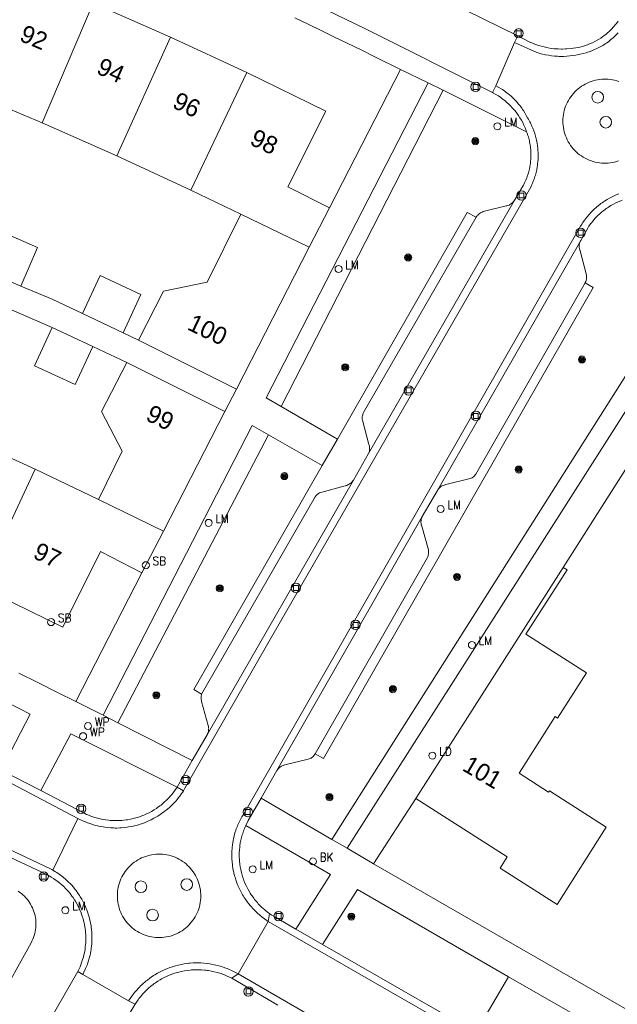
# Model space of a CAD drawing. Header units: metres. Extents: x 138165 to 154469, y 480134 to 494189.
# Tile 669 of 1056: x 146531 to 146574, y 487765 to 487835. Entities that reach past the tile are written whole.
import ezdxf

# ---------------------------------------------------------------- set-up
doc = ezdxf.new("R2010")
doc.units = ezdxf.units.M
doc.header["$LTSCALE"] = 0.001
doc.header["$MEASUREMENT"] = 0
for name, color, linetype, lineweight in [('Level 5', 7, 'Continuous', 0), ('TOP-L-topo objecten punt', 7, 'Continuous', 0), ('TOP-L-topo objecten vlak', 7, 'Continuous', 0), ('TOP-L-verharding molgoot', 7, 'Continuous', 0), ('TOP-T-topo huisnummering naamgeving', 7, 'Continuous', 0)]:
    doc.layers.add(name, color=color, linetype=linetype, lineweight=lineweight)
doc.styles.add('Style-INTL_ISO', font='INTL_ISO.shx')
doc.styles.add('Style-STANDARD', font='STANDARD.shx')

# ---------------------------------------------------------------- blocks, each defined once
blk = doc.blocks.new('24')
at = {"layer": 'TOP-L-topo objecten punt', "color": 7, "linetype": 'Continuous', "lineweight": 0}
for radius in [0.025, 0.0182, 0.0115, 0.005]:
    blk.add_circle((0, 0), radius, dxfattribs=at)
blk = doc.blocks.new('39')
at = {"layer": 'TOP-L-topo objecten punt', "color": 7, "linetype": 'Continuous', "lineweight": 0}
for p, q in [((0.0175, 0.0175), (-0.0175, 0.0175)), ((-0.0175, 0.0175), (-0.0175, -0.0175)), ((0.0175, 0.0175), (0.0175, -0.0175)), ((0.0175, -0.0175), (-0.0175, -0.0175))]:
    blk.add_line(p, q, dxfattribs=at)
blk.add_circle((0, 0), 0.0332, dxfattribs=at)
blk = doc.blocks.new('*U13')
at = {"layer": 'Level 5', "color": 7, "linetype": 'Continuous', "lineweight": 0}
blk.add_circle((0, 0), 0.0415, dxfattribs=at)
blk = doc.blocks.new('150')
at = {"layer": 'Level 5', "color": 7, "linetype": 'Continuous', "lineweight": 0}
blk.add_blockref('*U13', (0, 0), dxfattribs=at)
blk = doc.blocks.new('73')
at = {"layer": 'TOP-L-topo objecten punt', "color": 7, "linetype": 'Continuous', "lineweight": 0}
blk.add_circle((0, 0), 0.025, dxfattribs=at)
at = {"layer": 'TOP-L-topo objecten punt', "color": 7, "linetype": 'Continuous', "lineweight": 0, "style": 'Style-STANDARD'}
blk.add_text('WP', height=0.06, dxfattribs=at).set_placement((0.0483, 0))
blk = doc.blocks.new('72')
at = {"layer": 'TOP-L-topo objecten punt', "color": 7, "linetype": 'Continuous', "lineweight": 0}
blk.add_circle((0, 0), 0.025, dxfattribs=at)
at = {"layer": 'TOP-L-topo objecten punt', "color": 7, "linetype": 'Continuous', "lineweight": 0, "style": 'Style-STANDARD'}
blk.add_text('BK', height=0.06, dxfattribs=at).set_placement((0.0483, 0))
blk = doc.blocks.new('121')
at = {"layer": 'TOP-L-topo objecten punt', "color": 7, "linetype": 'Continuous', "lineweight": 0}
blk.add_circle((0, 0), 0.025, dxfattribs=at)
at = {"layer": 'TOP-L-topo objecten punt', "color": 7, "linetype": 'Continuous', "lineweight": 0, "style": 'Style-STANDARD'}
blk.add_text('LD', height=0.06, dxfattribs=at).set_placement((0.0483, 0))
blk = doc.blocks.new('16')
at = {"layer": 'TOP-L-topo objecten punt', "color": 7, "linetype": 'Continuous', "lineweight": 0}
blk.add_circle((0, 0), 0.025, dxfattribs=at)
at = {"layer": 'TOP-L-topo objecten punt', "color": 7, "linetype": 'Continuous', "lineweight": 0, "style": 'Style-STANDARD'}
blk.add_text('LM', height=0.06, dxfattribs=at).set_placement((0.0483, 0))
blk = doc.blocks.new('175')
at = {"layer": 'TOP-L-topo objecten punt', "color": 7, "linetype": 'Continuous', "lineweight": 0}
blk.add_circle((0, 0), 0.025, dxfattribs=at)
at = {"layer": 'TOP-L-topo objecten punt', "color": 7, "linetype": 'Continuous', "lineweight": 0, "style": 'Style-STANDARD'}
blk.add_text('SB', height=0.06, dxfattribs=at).set_placement((0.0483, 0))

msp = doc.modelspace()

# ---------------------------------------------------------------- linework, layer by layer
at = {"layer": 'TOP-L-topo objecten vlak', "flags": 128}
for points in [[(146548.55, 487838.267), (146555.981, 487834.673), (146565.06, 487830.112)], [(146532.999, 487827.96), (146536.643, 487836.472)], [(146542.136, 487834.056), (146536.643, 487836.472)], [(146566.862, 487834.135), (146563.146, 487835.965)], [(146550.99, 487835.433), (146551.935, 487834.978), (146552.879, 487834.52), (146553.822, 487834.061), (146554.764, 487833.6), (146555.705, 487833.138), (146556.646, 487832.673), (146558.524, 487831.739)], [(146574.005, 487835.177), (146573.892, 487835.023), (146573.832, 487834.947), (146573.709, 487834.8), (146573.645, 487834.728), (146573.58, 487834.658), (146573.445, 487834.521), (146573.375, 487834.455), (146573.232, 487834.328), (146573.158, 487834.266), (146573.007, 487834.147), (146572.93, 487834.09), (146572.772, 487833.982), (146572.609, 487833.879), (146572.526, 487833.831), (146572.358, 487833.739), (146572.185, 487833.654), (146572.098, 487833.614), (146571.921, 487833.541), (146571.831, 487833.506), (146571.74, 487833.474), (146571.558, 487833.415), (146571.373, 487833.364), (146571.279, 487833.341), (146571.185, 487833.321), (146570.997, 487833.285), (146570.807, 487833.257), (146570.711, 487833.246), (146570.37, 487833.219), (146570.268, 487833.213), (146570.063, 487833.205), (146569.96, 487833.204), (146569.755, 487833.209), (146569.551, 487833.221), (146569.449, 487833.231), (146569.245, 487833.255), (146569.043, 487833.287), (146568.942, 487833.307), (146568.742, 487833.351), (146568.642, 487833.376), (146568.445, 487833.431), (146568.347, 487833.462), (146568.154, 487833.529), (146567.963, 487833.604), (146567.868, 487833.644), (146567.737, 487833.704), (146566.862, 487834.135)], [(146574.009, 487834.365), (146573.87, 487834.218), (146573.799, 487834.147), (146573.652, 487834.009), (146573.499, 487833.878), (146573.421, 487833.814), (146573.342, 487833.752), (146573.179, 487833.633), (146573.096, 487833.575), (146572.927, 487833.466), (146572.828, 487833.41), (146572.636, 487833.309), (146572.539, 487833.261), (146572.441, 487833.215), (146572.343, 487833.171), (146572.143, 487833.088), (146571.94, 487833.013), (146571.838, 487832.978), (146571.735, 487832.945), (146571.527, 487832.885), (146571.317, 487832.832), (146571.211, 487832.809), (146570.999, 487832.768), (146570.785, 487832.735), (146570.57, 487832.71), (146570.354, 487832.693), (146570.138, 487832.684), (146569.922, 487832.683), (146569.814, 487832.686), (146569.706, 487832.69), (146569.49, 487832.705), (146569.275, 487832.728), (146569.061, 487832.759), (146568.848, 487832.798), (146568.742, 487832.82), (146568.532, 487832.871), (146568.427, 487832.899), (146568.323, 487832.929), (146568.22, 487832.961), (146566.638, 487833.68)], [(146542.136, 487834.056), (146538.322, 487825.618)], [(146547.578, 487831.53), (146542.136, 487834.056)], [(146566.638, 487833.68), (146565.301, 487830.592)], [(146566.638, 487833.68), (146566.862, 487834.135)], [(146547.578, 487831.53), (146543.594, 487823.169)], [(146553.461, 487821.911), (146550.504, 487823.41), (146553.196, 487828.782), (146547.578, 487831.53)], [(146558.524, 487831.739), (146553.461, 487821.911)], [(146560.484, 487830.8), (146558.524, 487831.739)], [(146550.026, 487807.77), (146548.951, 487808.394), (146560.484, 487830.8)], [(146560.484, 487830.8), (146561.549, 487830.272)], [(146574.05, 487825.246), (146573.903, 487825.2), (146573.754, 487825.161), (146573.603, 487825.13), (146573.451, 487825.106), (146573.298, 487825.091), (146573.144, 487825.083), (146572.99, 487825.084), (146572.836, 487825.092), (146572.683, 487825.108), (146572.531, 487825.132), (146572.38, 487825.164), (146572.231, 487825.203), (146572.085, 487825.25), (146571.941, 487825.305), (146571.8, 487825.367), (146571.662, 487825.436), (146571.528, 487825.512), (146571.399, 487825.595), (146571.273, 487825.684), (146571.153, 487825.78), (146571.037, 487825.882), (146570.927, 487825.99), (146570.823, 487826.103), (146570.724, 487826.222), (146570.632, 487826.345), (146570.546, 487826.473), (146570.467, 487826.605), (146570.395, 487826.741), (146570.33, 487826.881), (146570.273, 487827.023), (146570.222, 487827.169), (146570.179, 487827.317), (146570.144, 487827.467), (146570.117, 487827.618), (146570.098, 487827.771), (146570.086, 487827.925), (146570.082, 487828.079), (146570.087, 487828.233), (146570.099, 487828.386), (146570.119, 487828.539), (146570.147, 487828.69), (146570.182, 487828.84), (146570.226, 487828.988), (146570.277, 487829.133), (146570.335, 487829.276), (146570.4, 487829.415), (146570.473, 487829.551), (146570.553, 487829.683), (146570.639, 487829.81), (146570.732, 487829.933), (146570.83, 487830.051), (146570.935, 487830.164), (146571.046, 487830.271), (146571.162, 487830.373), (146571.283, 487830.468), (146571.408, 487830.557), (146571.538, 487830.64), (146571.672, 487830.715), (146571.81, 487830.784), (146571.952, 487830.845), (146572.096, 487830.899), (146572.243, 487830.946), (146572.392, 487830.985), (146572.542, 487831.016), (146572.695, 487831.039), (146572.848, 487831.055), (146573.002, 487831.062), (146573.156, 487831.062), (146573.309, 487831.054), (146573.463, 487831.038), (146573.615, 487831.014), (146573.765, 487830.982), (146573.914, 487830.943), (146574.061, 487830.895)], [(146527.565, 487830.22), (146532.999, 487827.96)], [(146565.301, 487830.592), (146565.512, 487830.478), (146565.686, 487830.374), (146565.771, 487830.32), (146565.939, 487830.206), (146566.021, 487830.147), (146566.181, 487830.023), (146566.259, 487829.959), (146566.412, 487829.826), (146566.487, 487829.758), (146566.631, 487829.616), (146566.77, 487829.469), (146566.903, 487829.316), (146566.967, 487829.238), (146567.03, 487829.158), (146567.151, 487828.995), (146567.209, 487828.912), (146567.265, 487828.828), (146567.372, 487828.656), (146567.473, 487828.481), (146567.566, 487828.301), (146567.62, 487828.211), (146567.719, 487828.036), (146567.766, 487827.947), (146567.854, 487827.765), (146567.935, 487827.581), (146568.008, 487827.393), (146568.074, 487827.203), (146568.133, 487827.01), (146568.159, 487826.913), (146568.206, 487826.717), (146568.245, 487826.519), (146568.276, 487826.32), (146568.299, 487826.12), (146568.308, 487826.02), (146568.319, 487825.819), (146568.322, 487825.718), (146568.321, 487825.517), (146568.312, 487825.315), (146568.305, 487825.215), (146568.284, 487825.014), (146568.271, 487824.915), (146568.255, 487824.815), (146568.219, 487824.617), (146568.198, 487824.518), (146568.174, 487824.42), (146568.122, 487824.226), (146568.093, 487824.129), (146568.03, 487823.938), (146567.995, 487823.844), (146567.92, 487823.657), (146567.88, 487823.564), (146567.794, 487823.382), (146549.161, 487791.063), (146543.141, 487780.557), (146543.062, 487780.43)], [(146550.026, 487807.77), (146561.549, 487830.272)], [(146561.549, 487830.272), (146567.497, 487827.321)], [(146565.301, 487830.592), (146565.06, 487830.112)], [(146565.06, 487830.112), (146565.143, 487830.069), (146565.317, 487829.971), (146565.487, 487829.866), (146565.653, 487829.755), (146565.734, 487829.697), (146565.814, 487829.637), (146565.971, 487829.512), (146566.047, 487829.448), (146566.122, 487829.382), (146566.196, 487829.314), (146566.339, 487829.175), (146566.476, 487829.03), (146566.543, 487828.956), (146566.672, 487828.803), (146566.794, 487828.645), (146566.853, 487828.564), (146566.91, 487828.482), (146567.019, 487828.315), (146567.122, 487828.143), (146567.217, 487827.968), (146567.306, 487827.788), (146567.387, 487827.606), (146567.461, 487827.42), (146567.497, 487827.321)], [(146532.999, 487827.96), (146538.322, 487825.618)], [(146567.497, 487827.321), (146567.531, 487827.231), (146567.592, 487827.05), (146567.62, 487826.959), (146567.67, 487826.774), (146567.692, 487826.681), (146567.712, 487826.587), (146567.747, 487826.399), (146567.773, 487826.209), (146567.792, 487826.019), (146567.798, 487825.923), (146567.805, 487825.732), (146567.805, 487825.636), (146567.8, 487825.445), (146567.794, 487825.349), (146567.786, 487825.254), (146567.765, 487825.064), (146567.736, 487824.875), (146567.718, 487824.78), (146567.677, 487824.594), (146567.628, 487824.408), (146567.601, 487824.317), (146567.54, 487824.135), (146567.507, 487824.045), (146567.436, 487823.868), (146567.357, 487823.693), (146567.315, 487823.607), (146567.271, 487823.522), (146567.233, 487823.453), (146566.616, 487822.412)], [(146538.322, 487825.618), (146543.594, 487823.169)], [(146543.594, 487823.169), (146547.142, 487821.45)], [(146549.099, 487771.131), (146549.01, 487771.189), (146548.836, 487771.31), (146548.666, 487771.437), (146548.502, 487771.571), (146548.342, 487771.711), (146548.188, 487771.856), (146548.113, 487771.931), (146547.968, 487772.085), (146547.897, 487772.164), (146547.828, 487772.245), (146547.695, 487772.41), (146547.63, 487772.494), (146547.567, 487772.579), (146547.447, 487772.753), (146547.389, 487772.842), (146547.333, 487772.932), (146547.278, 487773.023), (146547.225, 487773.115), (146547.174, 487773.208), (146547.125, 487773.302), (146547.032, 487773.492), (146546.946, 487773.686), (146546.867, 487773.883), (146546.796, 487774.083), (146546.733, 487774.285), (146546.704, 487774.387), (146546.652, 487774.593), (146546.629, 487774.696), (146546.589, 487774.904), (146546.557, 487775.114), (146546.543, 487775.219), (146546.532, 487775.325), (146546.523, 487775.43), (146546.516, 487775.536), (146546.51, 487775.642), (146546.507, 487775.748), (146546.507, 487775.96), (146546.514, 487776.172), (146546.521, 487776.278), (146546.53, 487776.383), (146546.553, 487776.594), (146546.568, 487776.699), (146546.603, 487776.908), (146546.624, 487777.012), (146546.673, 487777.226), (146546.729, 487777.426), (146546.792, 487777.624), (146546.827, 487777.722), (146546.864, 487777.819), (146546.902, 487777.916), (146546.942, 487778.011), (146547.028, 487778.201), (146547.121, 487778.386), (146547.222, 487778.568), (146547.274, 487778.658), (146547.329, 487778.746), (146571.337, 487820.595), (146571.391, 487820.684), (146571.446, 487820.772), (146571.503, 487820.859), (146571.622, 487821.03), (146571.684, 487821.114), (146571.813, 487821.277), (146571.948, 487821.436), (146572.089, 487821.589), (146572.236, 487821.736), (146572.311, 487821.808), (146572.466, 487821.947), (146572.626, 487822.08), (146572.708, 487822.144), (146572.792, 487822.207), (146572.876, 487822.268), (146572.962, 487822.327), (146573.048, 487822.384), (146573.225, 487822.495), (146573.406, 487822.598), (146573.497, 487822.647), (146573.59, 487822.694), (146573.778, 487822.784), (146573.873, 487822.825), (146574.066, 487822.904)], [(146566.616, 487822.412), (146556.24, 487804.423)], [(146566.616, 487822.412), (146566.567, 487822.346), (146566.513, 487822.285), (146566.453, 487822.23), (146566.421, 487822.204), (146566.354, 487822.158), (146566.282, 487822.119), (146566.245, 487822.102), (146566.169, 487822.074), (146566.09, 487822.053), (146566.031, 487822.043), (146564.412, 487821.641), (146564.331, 487821.61), (146564.253, 487821.571), (146564.215, 487821.549), (146564.179, 487821.526), (146564.109, 487821.474), (146564.045, 487821.415), (146564.015, 487821.384), (146563.986, 487821.351), (146563.959, 487821.317), (146563.906, 487821.24)], [(146571.348, 487819.577), (146571.851, 487820.465), (146571.939, 487820.6), (146572.052, 487820.761), (146572.111, 487820.84), (146572.234, 487820.993), (146572.363, 487821.142), (146572.429, 487821.214), (146572.567, 487821.354), (146572.71, 487821.489), (146572.859, 487821.618), (146572.935, 487821.68), (146573.092, 487821.799), (146573.171, 487821.856), (146573.252, 487821.912), (146573.335, 487821.966), (146573.502, 487822.069), (146573.587, 487822.118), (146573.674, 487822.165), (146573.849, 487822.254), (146574.028, 487822.335), (146574.21, 487822.41), (146574.302, 487822.444)], [(146553.461, 487821.911), (146552.019, 487819.106)], [(146563.906, 487821.24), (146563.27, 487821.583), (146554.036, 487805.44)], [(146547.142, 487821.45), (146544.753, 487816.607), (146541.642, 487815.986), (146539.852, 487812.499)], [(146547.142, 487821.45), (146552.019, 487819.106)], [(146556.24, 487804.423), (146556.265, 487804.48), (146556.291, 487804.554), (146556.301, 487804.592), (146556.315, 487804.67), (146556.319, 487804.709), (146556.321, 487804.749), (146556.319, 487804.828), (146556.309, 487804.906), (146556.301, 487804.945), (146556.28, 487805.021), (146556.266, 487805.058), (146555.801, 487806.81), (146555.795, 487806.851), (146555.791, 487806.934), (146555.792, 487806.976), (146555.799, 487807.059), (146555.806, 487807.1), (146555.825, 487807.181), (146555.838, 487807.22), (146555.869, 487807.298), (146555.887, 487807.335), (146563.906, 487821.24)], [(146531.476, 487816.337), (146532.669, 487819.09), (146529.733, 487820.363)], [(146571.348, 487819.577), (146561.169, 487801.835)], [(146571.662, 487816.563), (146571.674, 487816.586), (146571.709, 487816.664), (146571.736, 487816.746), (146571.747, 487816.787), (146571.756, 487816.829), (146571.763, 487816.871), (146571.77, 487816.957), (146571.771, 487817), (146571.767, 487817.085), (146571.762, 487817.128), (146571.746, 487817.212), (146571.301, 487818.851), (146571.29, 487818.881), (146571.278, 487818.921), (146571.259, 487819.004), (146571.248, 487819.087), (146571.246, 487819.129), (146571.245, 487819.172), (146571.25, 487819.256), (146571.263, 487819.339), (146571.272, 487819.38), (146571.297, 487819.461), (146571.312, 487819.501), (146571.348, 487819.577)], [(146552.019, 487819.106), (146546.831, 487809.016)], [(146581.443, 487818.259), (146554.716, 487776.343)], [(146531.476, 487816.337), (146528.539, 487817.609)], [(146538.76, 487813.023), (146540.034, 487815.739), (146537.137, 487817.098), (146535.864, 487814.382)], [(146527.19, 487816.224), (146533.707, 487813.39)], [(146535.864, 487814.382), (146533.716, 487815.413), (146531.476, 487816.337)], [(146552.437, 487783.059), (146553.031, 487782.717), (146572.241, 487816.235), (146571.662, 487816.563)], [(146553.631, 487776.971), (146578.669, 487816.453)], [(146571.662, 487816.563), (146563.872, 487802.964), (146563.832, 487802.902), (146563.785, 487802.845), (146563.759, 487802.818), (146563.704, 487802.769), (146563.643, 487802.726), (146563.611, 487802.707), (146563.545, 487802.674), (146563.475, 487802.649), (146561.745, 487802.214), (146561.704, 487802.206), (146561.664, 487802.196), (146561.624, 487802.184), (146561.546, 487802.154), (146561.471, 487802.117), (146561.401, 487802.073), (146561.367, 487802.048), (146561.303, 487801.994), (146561.245, 487801.935), (146561.218, 487801.903), (146561.169, 487801.835)], [(146538.76, 487813.023), (146535.864, 487814.382)], [(146533.707, 487813.39), (146532.448, 487810.669), (146535.352, 487809.325), (146536.612, 487812.048)], [(146533.707, 487813.39), (146536.612, 487812.048)], [(146539.852, 487812.499), (146538.76, 487813.023)], [(146546.831, 487809.016), (146539.852, 487812.499)], [(146536.612, 487812.048), (146539.029, 487810.897)], [(146539.029, 487810.897), (146537.237, 487807.411), (146538.705, 487804.599), (146537.01, 487801.159)], [(146539.029, 487810.897), (146546.008, 487807.415)], [(146546.831, 487809.016), (146546.008, 487807.415)], [(146570.098, 487796.311), (146577.809, 487808.436)], [(146554.036, 487805.44), (146550.026, 487807.77)], [(146546.008, 487807.415), (146541.632, 487798.903)], [(146537.348, 487785.808), (146547.944, 487806.431), (146549.122, 487805.758)], [(146532.513, 487803.321), (146526.572, 487806.024)], [(146549.122, 487805.758), (146538.393, 487785.275)], [(146549.122, 487805.758), (146552.932, 487803.581)], [(146554.036, 487805.44), (146552.932, 487803.581)], [(146555.162, 487802.523), (146556.24, 487804.423)], [(146528.576, 487794.941), (146532.513, 487803.321)], [(146537.01, 487801.159), (146532.513, 487803.321)], [(146552.932, 487803.581), (146543.79, 487787.644), (146544.359, 487787.301)], [(146544.359, 487787.301), (146552.448, 487801.347), (146552.467, 487801.378), (146552.489, 487801.409), (146552.536, 487801.466), (146552.562, 487801.492), (146552.618, 487801.541), (146552.648, 487801.563), (146552.679, 487801.583), (146552.744, 487801.618), (146552.778, 487801.633), (146552.848, 487801.658), (146554.587, 487802.12), (146554.647, 487802.139), (146554.69, 487802.156), (146554.733, 487802.174), (146554.775, 487802.194), (146554.816, 487802.216), (146554.896, 487802.265), (146554.933, 487802.292), (146555.006, 487802.351), (146555.073, 487802.416), (146555.104, 487802.45), (146555.134, 487802.486), (146555.162, 487802.523)], [(146555.162, 487802.523), (146544.748, 487784.407)], [(146561.169, 487801.835), (146561.149, 487801.801), (146560.071, 487799.954)], [(146537.01, 487801.159), (146541.632, 487798.903)], [(146549.711, 487781.862), (146560.071, 487799.954)], [(146560.071, 487799.954), (146560.053, 487799.917), (146560.022, 487799.842), (146560.009, 487799.803), (146559.99, 487799.724), (146559.978, 487799.644), (146559.975, 487799.603), (146559.976, 487799.522), (146559.979, 487799.481), (146559.984, 487799.441), (146560, 487799.361), (146560.011, 487799.322), (146560.034, 487799.258), (146560.5, 487797.584), (146560.512, 487797.498), (146560.516, 487797.412), (146560.515, 487797.368), (146560.507, 487797.282), (146560.49, 487797.197), (146560.48, 487797.155), (146560.452, 487797.073), (146560.432, 487797.026), (146552.437, 487783.059)], [(146541.632, 487798.903), (146540.102, 487795.926)], [(146528.576, 487794.941), (146534.473, 487792.079), (146537.16, 487797.454), (146540.102, 487795.926)], [(146559.617, 487779.87), (146566.12, 487775.719), (146565.615, 487774.928), (146569.666, 487772.343), (146573.173, 487777.839), (146569.122, 487780.424), (146569.063, 487780.332), (146566.96, 487781.674), (146569.531, 487785.703), (146569.7, 487785.595), (146571.755, 487788.815), (146567.451, 487791.562), (146570.376, 487796.151), (146570.098, 487796.311)], [(146559.617, 487779.87), (146570.098, 487796.311)], [(146540.102, 487795.926), (146535.391, 487786.779)], [(146518.682, 487787.322), (146520.318, 487791.472), (146521.021, 487791.158), (146521.723, 487790.842), (146523.125, 487790.206), (146524.523, 487789.562), (146525.918, 487788.911), (146526.615, 487788.583), (146528.005, 487787.921), (146529.391, 487787.252), (146530.083, 487786.915), (146531.465, 487786.235), (146532.154, 487785.892), (146530.093, 487781.905)], [(146535.391, 487786.779), (146534.041, 487787.457), (146532.687, 487788.128), (146531.33, 487788.791)], [(146544.359, 487787.301), (146544.349, 487787.252), (146544.335, 487787.154), (146544.331, 487787.105), (146544.329, 487787.055), (146544.329, 487787.005), (146544.334, 487786.906), (146544.34, 487786.857), (146544.352, 487786.788), (146544.831, 487785.08), (146544.848, 487784.994), (146544.856, 487784.906), (146544.858, 487784.862), (146544.857, 487784.818), (146544.85, 487784.731), (146544.835, 487784.644), (146544.812, 487784.559), (146544.781, 487784.477), (146544.748, 487784.407)], [(146537.348, 487785.808), (146535.391, 487786.779)], [(146538.393, 487785.275), (146537.348, 487785.808)], [(146543.679, 487782.579), (146538.393, 487785.275)], [(146532.896, 487780.442), (146535.043, 487784.475), (146542.609, 487780.69)], [(146544.748, 487784.407), (146543.679, 487782.579)], [(146549.711, 487781.862), (146549.749, 487781.916), (146549.805, 487781.984), (146549.835, 487782.016), (146549.867, 487782.047), (146549.9, 487782.076), (146549.935, 487782.104), (146549.971, 487782.13), (146550.045, 487782.177), (146550.084, 487782.198), (146550.165, 487782.235), (146550.248, 487782.264), (146550.291, 487782.276), (146551.953, 487782.682), (146552.007, 487782.697), (146552.079, 487782.724), (146552.148, 487782.759), (146552.212, 487782.8), (146552.243, 487782.823), (146552.3, 487782.874), (146552.327, 487782.902), (146552.376, 487782.961), (146552.418, 487783.025), (146552.437, 487783.059)], [(146543.679, 487782.579), (146542.609, 487780.69)], [(146529.187, 487781.803), (146535.553, 487778.468)], [(146532.896, 487780.442), (146530.093, 487781.905)], [(146548.594, 487779.914), (146549.711, 487781.862)], [(146542.609, 487780.69), (146542.498, 487780.521), (146542.38, 487780.357), (146542.255, 487780.198), (146542.191, 487780.12), (146542.125, 487780.043), (146542.057, 487779.968), (146541.988, 487779.894), (146541.846, 487779.75), (146541.698, 487779.613), (146541.622, 487779.546), (146541.466, 487779.417), (146541.386, 487779.355), (146541.223, 487779.236), (146541.139, 487779.178), (146540.969, 487779.069), (146540.795, 487778.966), (146540.617, 487778.871), (146540.435, 487778.782), (146540.25, 487778.701), (146540.156, 487778.663), (146540.062, 487778.627), (146539.871, 487778.561), (146539.774, 487778.53), (146539.579, 487778.475), (146539.383, 487778.428), (146539.284, 487778.407), (146539.085, 487778.372), (146538.985, 487778.357), (146538.784, 487778.333), (146538.683, 487778.325), (146538.481, 487778.313), (146538.353, 487778.309), (146538.251, 487778.308), (146538.047, 487778.313), (146537.843, 487778.325), (146537.741, 487778.334), (146537.539, 487778.359), (146537.337, 487778.391), (146537.237, 487778.41), (146537.037, 487778.454), (146536.938, 487778.479), (146536.84, 487778.506), (146536.742, 487778.535), (146536.548, 487778.598), (146536.357, 487778.669), (146536.262, 487778.707), (146536.168, 487778.747), (146536.031, 487778.81), (146532.896, 487780.442)], [(146543.062, 487780.43), (146542.99, 487780.318), (146542.929, 487780.23), (146542.804, 487780.057), (146542.739, 487779.972), (146542.604, 487779.806), (146542.534, 487779.725), (146542.39, 487779.567), (146542.24, 487779.415), (146542.163, 487779.341), (146542.084, 487779.268), (146541.923, 487779.127), (146541.841, 487779.059), (146541.757, 487778.992), (146541.672, 487778.927), (146541.499, 487778.802), (146541.416, 487778.745), (146541.238, 487778.63), (146541.055, 487778.521), (146540.962, 487778.47), (146540.773, 487778.371), (146540.581, 487778.28), (146540.385, 487778.197), (146540.286, 487778.157), (146540.086, 487778.085), (146539.985, 487778.051), (146539.781, 487777.99), (146539.575, 487777.937), (146539.472, 487777.913), (146539.368, 487777.891), (146539.158, 487777.853), (146539.053, 487777.837), (146538.842, 487777.811), (146538.63, 487777.793), (146538.524, 487777.787), (146538.311, 487777.781), (146538.204, 487777.781), (146538.098, 487777.783), (146537.885, 487777.793), (146537.673, 487777.811), (146537.462, 487777.837), (146537.357, 487777.853), (146537.148, 487777.89), (146537.043, 487777.912), (146536.94, 487777.936), (146536.734, 487777.989), (146536.53, 487778.05), (146536.329, 487778.119), (146536.229, 487778.156), (146536.13, 487778.195), (146536.032, 487778.236), (146535.934, 487778.279), (146535.742, 487778.37), (146535.647, 487778.418), (146535.553, 487778.468)], [(146543.062, 487780.43), (146542.609, 487780.69)], [(146547.5, 487777.962), (146547.675, 487778.321), (146548.594, 487779.914)], [(146553.631, 487776.971), (146548.594, 487779.914)], [(146556.597, 487775.223), (146559.617, 487779.87)], [(146535.553, 487778.468), (146533.772, 487774.782)], [(146549.185, 487771.696), (146549.07, 487771.78), (146548.911, 487771.907), (146548.833, 487771.972), (146548.756, 487772.039), (146548.607, 487772.177), (146548.464, 487772.322), (146548.394, 487772.396), (146548.326, 487772.471), (146548.195, 487772.626), (146548.131, 487772.705), (146548.069, 487772.786), (146547.95, 487772.951), (146547.893, 487773.035), (146547.817, 487773.152), (146547.764, 487773.238), (146547.663, 487773.412), (146547.616, 487773.5), (146547.526, 487773.68), (146547.443, 487773.863), (146547.368, 487774.05), (146547.333, 487774.144), (146547.269, 487774.334), (146547.24, 487774.43), (146547.187, 487774.624), (146547.142, 487774.82), (146547.105, 487775.018), (146547.076, 487775.217), (146547.055, 487775.417), (146547.047, 487775.517), (146547.038, 487775.718), (146547.037, 487775.818), (146547.037, 487775.919), (146547.039, 487776.019), (146547.05, 487776.22), (146547.069, 487776.42), (146547.081, 487776.52), (146547.112, 487776.718), (146547.13, 487776.817), (146547.173, 487777.014), (146547.223, 487777.208), (146547.251, 487777.305), (146547.281, 487777.401), (146547.346, 487777.591), (146547.382, 487777.685), (146547.459, 487777.87), (146547.5, 487777.962)], [(146547.5, 487777.962), (146553.529, 487774.481), (146551.054, 487770.582)], [(146533.772, 487774.782), (146533.68, 487774.834), (146533.587, 487774.884), (146529.305, 487776.901)], [(146554.716, 487776.343), (146553.631, 487776.971)], [(146529.952, 487776.047), (146533.376, 487774.448), (146533.464, 487774.4), (146533.548, 487774.353), (146533.649, 487774.293), (146533.807, 487774.193), (146533.979, 487774.075), (146534.135, 487773.959), (146534.29, 487773.833), (146534.406, 487773.733), (146534.535, 487773.613), (146534.675, 487773.474), (146534.759, 487773.384), (146534.867, 487773.263), (146534.991, 487773.114), (146535.125, 487772.938), (146535.203, 487772.828), (146535.302, 487772.68), (146535.398, 487772.525), (146535.487, 487772.367), (146535.575, 487772.198), (146535.64, 487772.062), (146535.702, 487771.923), (146535.747, 487771.814), (146535.807, 487771.653), (146535.877, 487771.447), (146535.911, 487771.331), (146535.954, 487771.174), (146535.988, 487771.028), (146536.016, 487770.897), (146536.042, 487770.752), (146536.062, 487770.62), (146536.083, 487770.445), (146536.094, 487770.319), (146536.102, 487770.195), (146536.108, 487770.043), (146536.11, 487769.914), (146536.107, 487769.766), (146536.101, 487769.623), (146536.089, 487769.469), (146536.074, 487769.319), (146536.054, 487769.169), (146536.029, 487769.018), (146536.005, 487768.893), (146535.978, 487768.768), (146535.934, 487768.594), (146535.883, 487768.415), (146535.811, 487768.199), (146535.748, 487768.035), (146535.696, 487767.907), (146535.631, 487767.762), (146535.584, 487767.664), (146535.536, 487767.569)], [(146554.716, 487776.343), (146556.597, 487775.223)], [(146542.874, 487775.489), (146543.003, 487775.406), (146543.127, 487775.317), (146543.246, 487775.221), (146543.36, 487775.119), (146543.469, 487775.012), (146543.572, 487774.899), (146543.669, 487774.78), (146543.76, 487774.657), (146543.845, 487774.53), (146543.923, 487774.398), (146543.994, 487774.263), (146544.058, 487774.124), (146544.115, 487773.982), (146544.164, 487773.837), (146544.206, 487773.69), (146544.24, 487773.541), (146544.266, 487773.39), (146544.285, 487773.238), (146544.296, 487773.085), (146544.299, 487772.932), (146544.294, 487772.78), (146544.281, 487772.627), (146544.26, 487772.476), (146544.232, 487772.325), (146544.196, 487772.177), (146544.152, 487772.03), (146544.101, 487771.886), (146544.042, 487771.744), (146543.976, 487771.606), (146543.904, 487771.472), (146543.824, 487771.341), (146543.738, 487771.215), (146543.645, 487771.093), (146543.546, 487770.976), (146543.442, 487770.865), (146543.331, 487770.758), (146543.216, 487770.658), (146543.095, 487770.564), (146542.97, 487770.476), (146542.84, 487770.395), (146542.707, 487770.321), (146542.569, 487770.253), (146542.429, 487770.193), (146542.285, 487770.14), (146542.139, 487770.094), (146541.991, 487770.056), (146541.841, 487770.026), (146541.69, 487770.003), (146541.537, 487769.989), (146541.385, 487769.982), (146541.232, 487769.983), (146541.079, 487769.992), (146540.927, 487770.008), (146540.776, 487770.033), (146540.626, 487770.065), (146540.479, 487770.105), (146540.333, 487770.153), (146540.19, 487770.208), (146540.051, 487770.27), (146539.914, 487770.339), (146539.781, 487770.415), (146539.653, 487770.498), (146539.529, 487770.588), (146539.409, 487770.683), (146539.295, 487770.785), (146539.186, 487770.893), (146539.083, 487771.006), (146538.986, 487771.124), (146538.895, 487771.247), (146538.81, 487771.374), (146538.733, 487771.506), (146538.662, 487771.641), (146538.598, 487771.78), (146538.541, 487771.923), (146538.492, 487772.067), (146538.45, 487772.215), (146538.416, 487772.364), (146538.389, 487772.514), (146538.371, 487772.666), (146538.36, 487772.819), (146538.357, 487772.972), (146538.362, 487773.125), (146538.375, 487773.277), (146538.395, 487773.429), (146538.424, 487773.579), (146538.46, 487773.728), (146538.504, 487773.874), (146538.555, 487774.019), (146538.613, 487774.16), (146538.679, 487774.298), (146538.752, 487774.433), (146538.832, 487774.563), (146538.918, 487774.69), (146539.01, 487774.811), (146539.109, 487774.928), (146539.214, 487775.04), (146539.324, 487775.146), (146539.44, 487775.246), (146539.56, 487775.34), (146539.686, 487775.428), (146539.815, 487775.509), (146539.949, 487775.584), (146540.086, 487775.651), (146540.227, 487775.712), (146540.37, 487775.765), (146540.516, 487775.81), (146540.665, 487775.848), (146540.814, 487775.878), (146540.966, 487775.901), (146541.118, 487775.916), (146541.271, 487775.923), (146541.424, 487775.922), (146541.577, 487775.913), (146541.729, 487775.896), (146541.88, 487775.871), (146542.029, 487775.839), (146542.177, 487775.799), (146542.322, 487775.752), (146542.465, 487775.697), (146542.605, 487775.635), (146542.741, 487775.565), (146542.874, 487775.489)], [(146533.772, 487774.782), (146533.952, 487774.673), (146534.041, 487774.616), (146534.215, 487774.497), (146534.3, 487774.435), (146534.467, 487774.306), (146534.549, 487774.239), (146534.629, 487774.171), (146534.786, 487774.03), (146534.862, 487773.957), (146535.011, 487773.808), (146535.083, 487773.731), (146535.222, 487773.573), (146535.29, 487773.492), (146535.356, 487773.41), (146535.421, 487773.326), (146535.545, 487773.156), (146535.662, 487772.981), (146535.719, 487772.891), (146535.826, 487772.71), (146535.877, 487772.618), (146535.974, 487772.43), (146536.064, 487772.24), (146536.146, 487772.046), (146536.185, 487771.947), (146536.256, 487771.749), (146536.289, 487771.649), (146536.349, 487771.447), (146536.376, 487771.345), (146536.424, 487771.139), (146536.445, 487771.036), (146536.482, 487770.828), (146536.497, 487770.724), (146536.522, 487770.515), (146536.531, 487770.41), (146536.544, 487770.199), (146536.549, 487769.988), (146536.545, 487769.777), (146536.541, 487769.672), (146536.534, 487769.567), (146536.515, 487769.357), (146536.502, 487769.252), (146536.488, 487769.148), (146536.471, 487769.044), (146536.432, 487768.836), (146536.41, 487768.733), (146536.359, 487768.529), (146536.3, 487768.326), (146536.234, 487768.126), (146536.198, 487768.027), (146536.16, 487767.928), (146536.099, 487767.779), (146535.974, 487767.521), (146535.891, 487767.365)], [(146646.168, 487723.741), (146556.597, 487775.223)], [(146531.293, 487773.284), (146531.412, 487773.203), (146531.527, 487773.116), (146531.637, 487773.023), (146531.742, 487772.925), (146531.841, 487772.821), (146531.936, 487772.712), (146532.024, 487772.598), (146532.106, 487772.48), (146532.182, 487772.357), (146532.252, 487772.231), (146532.315, 487772.102), (146532.371, 487771.969), (146532.42, 487771.833), (146532.462, 487771.696), (146532.497, 487771.556), (146532.524, 487771.414), (146532.544, 487771.272), (146532.556, 487771.128), (146532.562, 487770.984), (146532.559, 487770.84), (146532.549, 487770.697), (146532.532, 487770.554), (146532.507, 487770.412), (146532.475, 487770.271), (146532.435, 487770.133), (146532.389, 487769.997), (146532.335, 487769.863), (146532.274, 487769.732), (146532.207, 487769.605), (146529.786, 487765.299)], [(146552.953, 487769.488), (146555.453, 487773.402), (146566.216, 487767.189)], [(146546.952, 487767.398), (146549.099, 487771.131)], [(146549.099, 487771.131), (146549.185, 487771.696)], [(146590.78, 487747.187), (146549.099, 487771.131)], [(146551.054, 487770.582), (146549.559, 487771.451), (146549.403, 487771.547), (146549.318, 487771.603), (146549.185, 487771.696)], [(146551.054, 487770.582), (146552.953, 487769.488)], [(146563.884, 487763.22), (146552.953, 487769.488)], [(146539.156, 487765.485), (146539.381, 487765.81), (146539.51, 487765.981), (146539.577, 487766.065), (146539.646, 487766.148), (146539.716, 487766.229), (146539.861, 487766.388), (146539.935, 487766.465), (146540.011, 487766.541), (146540.089, 487766.615), (146540.168, 487766.688), (146540.329, 487766.829), (146540.412, 487766.898), (146540.496, 487766.965), (146540.667, 487767.094), (146540.755, 487767.156), (146540.934, 487767.275), (146541.024, 487767.332), (146541.209, 487767.441), (146541.303, 487767.493), (146541.494, 487767.592), (146541.688, 487767.683), (146541.886, 487767.767), (146542.086, 487767.844), (146542.188, 487767.879), (146542.29, 487767.913), (146542.495, 487767.974), (146542.703, 487768.028), (146542.913, 487768.074), (146543.018, 487768.094), (146543.124, 487768.112), (146543.337, 487768.143), (146543.443, 487768.155), (146543.55, 487768.165), (146543.764, 487768.179), (146543.979, 487768.186), (146544.086, 487768.186), (146544.194, 487768.184), (146544.301, 487768.18), (146544.515, 487768.167), (146544.729, 487768.145), (146544.941, 487768.116), (146545.047, 487768.098), (146545.258, 487768.057), (146545.363, 487768.033), (146545.571, 487767.98), (146545.777, 487767.919), (146545.879, 487767.886), (146546.081, 487767.814), (146546.181, 487767.775), (146546.28, 487767.734), (146546.477, 487767.647), (146546.669, 487767.553), (146546.859, 487767.451), (146546.952, 487767.398)], [(146539.621, 487765.25), (146539.712, 487765.391), (146539.829, 487765.558), (146539.89, 487765.64), (146539.953, 487765.721), (146540.017, 487765.8), (146540.15, 487765.955), (146540.219, 487766.031), (146540.289, 487766.105), (146540.361, 487766.178), (146540.434, 487766.249), (146540.584, 487766.388), (146540.74, 487766.521), (146540.901, 487766.647), (146540.983, 487766.708), (146541.066, 487766.767), (146541.236, 487766.88), (146541.41, 487766.987), (146541.499, 487767.038), (146541.679, 487767.134), (146541.863, 487767.223), (146542.051, 487767.305), (146542.145, 487767.343), (146542.241, 487767.379), (146542.434, 487767.446), (146542.532, 487767.477), (146542.728, 487767.532), (146542.827, 487767.557), (146542.927, 487767.58), (146543.127, 487767.62), (146543.329, 487767.652), (146543.532, 487767.676), (146543.634, 487767.685), (146543.838, 487767.697), (146543.94, 487767.7), (146544.145, 487767.7), (146544.247, 487767.698), (146544.349, 487767.693), (146544.553, 487767.677), (146544.654, 487767.666), (146544.756, 487767.653), (146544.857, 487767.638), (146545.058, 487767.603), (146545.158, 487767.582), (146545.258, 487767.559), (146545.455, 487767.508), (146545.651, 487767.449), (146545.748, 487767.417), (146545.844, 487767.382), (146545.94, 487767.346), (146546.035, 487767.308), (146546.222, 487767.227), (146546.406, 487767.138), (146546.497, 487767.091)], [(146535.536, 487767.569), (146532.008, 487761.418)], [(146535.536, 487767.569), (146535.891, 487767.365)], [(146535.891, 487767.365), (146539.156, 487765.485)], [(146546.497, 487767.091), (146546.952, 487767.398)], [(146549.772, 487765.18), (146546.497, 487767.091)], [(146546.952, 487767.398), (146568.461, 487754.949), (146588.578, 487743.353)], [(146566.216, 487767.189), (146564.218, 487763.79)], [(146572.706, 487763.459), (146566.216, 487767.189)], [(146539.156, 487765.485), (146539.621, 487765.25)], [(146536.115, 487759.36), (146539.621, 487765.25)]]:
    msp.add_lwpolyline(points, dxfattribs=at)
at = {"layer": 'TOP-L-verharding molgoot', "flags": 128}
for points in [[(146566.616, 487822.412), (146556.24, 487804.423)], [(146571.348, 487819.577), (146561.169, 487801.835)], [(146555.162, 487802.523), (146544.748, 487784.407)], [(146560.071, 487799.954), (146549.711, 487781.862)]]:
    msp.add_lwpolyline(points, dxfattribs=at)

# ---------------------------------------------------------------- block references
at = {"layer": 'TOP-L-topo objecten punt', "xscale": 10, "yscale": 10, "zscale": 10}
for name, p in [('39', (146566.929, 487834.325)), ('39', (146563.865, 487830.509)), ('150', (146572.56, 487829.774)), ('16', (146565.415, 487827.709)), ('150', (146573.136, 487828)), ('24', (146563.844, 487826.651)), ('39', (146567.133, 487822.786)), ('39', (146571.343, 487820.137)), ('16', (146554.106, 487817.554)), ('24', (146559.064, 487818.372)), ('24', (146571.435, 487811.12)), ('24', (146554.581, 487810.56)), ('39', (146559.107, 487808.917)), ('39', (146563.883, 487807.099)), ('24', (146566.938, 487803.287)), ('24', (146550.249, 487802.818)), ('16', (146561.379, 487800.472)), ('16', (146544.854, 487799.493)), ('175', (146540.383, 487796.48)), ('24', (146562.539, 487795.644)), ('24', (146545.649, 487794.836)), ('39', (146551.068, 487794.86)), ('175', (146533.64, 487792.429)), ('39', (146555.322, 487792.233)), ('16', (146563.598, 487790.805)), ('24', (146557.976, 487787.655)), ('24', (146541.133, 487787.224)), ('73', (146536.264, 487785.032)), ('73', (146535.92, 487784.313)), ('121', (146560.791, 487782.931)), ('39', (146543.219, 487781.194)), ('24', (146553.459, 487779.97)), ('39', (146535.777, 487779.15)), ('39', (146547.638, 487778.918)), ('72', (146552.283, 487775.405)), ('16', (146547.996, 487774.843)), ('39', (146533.111, 487774.323)), ('150', (146540.032, 487773.6)), ('150', (146543.296, 487773.76)), ('16', (146534.658, 487771.931)), ('150', (146540.864, 487771.584)), ('39', (146549.841, 487771.517)), ('24', (146555.016, 487771.475)), ('39', (146547.692, 487766.151))]:
    msp.add_blockref(name, p, dxfattribs=at)

# ---------------------------------------------------------------- texts
at = {"layer": 'TOP-T-topo huisnummering naamgeving', "style": 'Style-INTL_ISO'}
for s, rotation, p in [('92', 336.9, (146531.316, 487833.825)), ('94', 335.7, (146536.79, 487831.501)), ('96', 334.6, (146542.195, 487829.077)), ('98', 334.6, (146547.713, 487826.446)), ('100', 334.4, (146543.26, 487813.281)), ('99', 334, (146540.301, 487806.829)), ('97', 334.9, (146532.272, 487797.026)), ('101', 329.4, (146562.844, 487781.922))]:
    msp.add_text(s, height=1.25, rotation=rotation, dxfattribs=at).set_placement(p)

doc.saveas('drawing.dxf')
